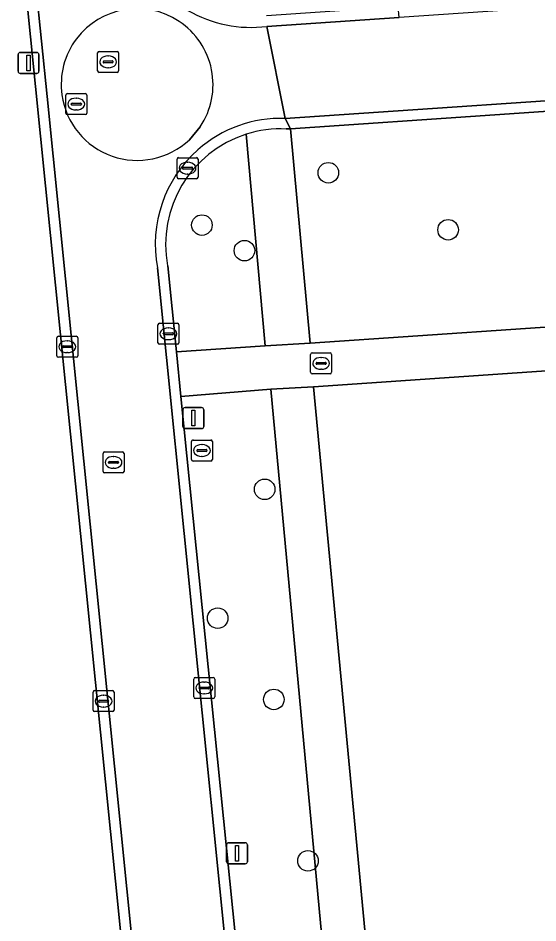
# Model space of a CAD drawing. Extents: x 162661 to 163484, y 380247 to 381230.
# Drawn here: x 162922.69 to 162947.43, y 380305.34 to 380348.4 of the extents above; entities that cross this region are included whole.
import ezdxf

# ---------------------------------------------------------------- set-up
doc = ezdxf.new("R2010")
doc.units = 0
for name, color, linetype in [('IMGEO_Boom', 7, 'Continuous'), ('IMGEO_Brandkraan', 7, 'Continuous'), ('IMGEO_Erf', 7, 'Continuous'), ('IMGEO_Gemengd_bos', 7, 'Continuous'), ('IMGEO_Groenvoorziening', 7, 'Continuous'), ('IMGEO_Kolk', 7, 'Continuous'), ('IMGEO_Lichtmast', 7, 'Continuous'), ('IMGEO_Rijbaan_lokaal_gesloten', 7, 'Continuous'), ('IMGEO_Rijbaan_lokaal_open', 7, 'Continuous'), ('IMGEO_Rioolput', 7, 'Continuous'), ('IMGEO_Voetpad_open', 7, 'Continuous')]:
    doc.layers.add(name, color=color, linetype=linetype)

msp = doc.modelspace()

# ---------------------------------------------------------------- linework, layer by layer
at = {"layer": 'IMGEO_Boom'}
for centre in [(162937.456, 380341.044), (162931.438, 380338.553), (162943.157, 380338.33), (162933.461, 380337.337), (162934.426, 380325.977), (162932.189, 380319.841), (162934.861, 380315.974), (162936.485, 380308.292)]:
    msp.add_circle(centre, 0.489, dxfattribs=at)
at = {"layer": 'IMGEO_Brandkraan'}
for p, q in [((162936.613, 380331.545), (162936.613, 380332.397)), ((162936.688, 380332.471), (162937.54, 380332.471)), ((162937.101, 380332.251), (162937.126, 380332.251)), ((162937.614, 380332.397), (162937.614, 380331.545)), ((162936.872, 380331.965), (162936.872, 380331.977)), ((162937.31, 380331.928), (162936.912, 380331.928)), ((162936.915, 380332.014), (162937.313, 380332.014)), ((162937.124, 380331.691), (162937.099, 380331.691)), ((162937.356, 380331.977), (162937.356, 380331.965)), ((162937.54, 380331.471), (162936.688, 380331.471))]:
    msp.add_line(p, q, dxfattribs=at)
for points in [[(162936.613, 380331.545), (162936.613, 380332.397)], [(162936.688, 380332.471), (162937.54, 380332.471)], [(162937.614, 380332.397), (162937.614, 380331.545)], [(162937.54, 380331.471), (162936.688, 380331.471)]]:
    msp.add_lwpolyline(points, dxfattribs=at)
for centre, radius, start, end in [((162936.69, 380332.395), 0.0765, 91.552, 178.448), ((162936.69, 380332.395), 0.0765, 91.552, 178.448), ((162937.538, 380332.395), 0.0765, 1.552, 88.448), ((162937.538, 380332.395), 0.0765, 1.552, 88.448), ((162936.912, 380331.974), 0.0403, 85.8775, 175.7526), ((162936.909, 380331.964), 0.0366, 178.938, 274.7102), ((162937.313, 380331.971), 0.043, 264.8664, 352.4533), ((162937.317, 380331.976), 0.0386, 1.7309, 96.639), ((162936.69, 380331.547), 0.0765, 181.552, 268.448), ((162936.69, 380331.547), 0.0765, 181.552, 268.448), ((162937.538, 380331.547), 0.0765, 271.552, 358.448), ((162937.538, 380331.547), 0.0765, 271.552, 358.448)]:
    msp.add_arc(centre, radius, start, end, dxfattribs=at)
for centre, major_axis, ratio, start_param, end_param in [((162937.1, 380331.971), (-0.387, 0.002), 0.722429, 4.712389, 7.853982), ((162937.125, 380331.971), (-0.39, 0.002), 0.717154, 1.570796, 4.712389)]:
    msp.add_ellipse(centre, major_axis=major_axis, ratio=ratio, start_param=start_param, end_param=end_param, dxfattribs=at)
at = {"layer": 'IMGEO_Erf'}
msp.add_lwpolyline([(163025.144, 380326.321), (163024.481, 380337.057), (163009.587, 380336.032), (163009.593, 380335.742), (163006.725, 380335.529), (163006.73, 380335.638), (163003.141, 380335.415), (163000, 380335.199), (162936.743, 380330.858), (162941.559, 380279.973), (163028.489, 380288.289)], close=True, dxfattribs=at)
at = {"layer": 'IMGEO_Gemengd_bos'}
msp.add_lwpolyline([(162929.701, 380283.683), (162923.037, 380349.9)], dxfattribs=at)
at = {"layer": 'IMGEO_Groenvoorziening'}
msp.add_lwpolyline([(162935.648, 380343.14), (162936.593, 380332.936), (162957.091, 380334.32), (162956.494, 380343.289), (162955.114, 380344.463)], close=True, dxfattribs=at)
for points in [[(162929.807, 380336.615), (162930.222, 380332.512), (162934.455, 380332.798), (162933.543, 380342.875)], [(162939.426, 380280.12), (162934.723, 380330.738), (162930.435, 380330.4), (162934.938, 380285.824)]]:
    msp.add_lwpolyline(points, dxfattribs=at)
msp.add_arc((162935.204, 380337.639), 5.494, 107.6023, 190.7398, dxfattribs=at)
at = {"layer": 'IMGEO_Kolk'}
for p, q in [((162930.252, 380340.835), (162930.252, 380341.687)), ((162930.327, 380341.761), (162931.179, 380341.761)), ((162930.74, 380341.541), (162930.765, 380341.541)), ((162931.253, 380341.687), (162931.253, 380340.835)), ((162930.511, 380341.255), (162930.511, 380341.267)), ((162930.949, 380341.218), (162930.551, 380341.218)), ((162930.554, 380341.304), (162930.952, 380341.304)), ((162930.995, 380341.267), (162930.995, 380341.255)), ((162931.179, 380340.761), (162930.327, 380340.761)), ((162930.763, 380340.981), (162930.738, 380340.981)), ((162929.341, 380332.952), (162929.341, 380333.804)), ((162929.416, 380333.878), (162930.268, 380333.878)), ((162930.342, 380333.804), (162930.342, 380332.952)), ((162929.6, 380333.372), (162929.6, 380333.384)), ((162929.643, 380333.421), (162930.041, 380333.421)), ((162929.829, 380333.658), (162929.854, 380333.658)), ((162930.084, 380333.384), (162930.084, 380333.372)), ((162924.527, 380332.335), (162924.527, 380333.187)), ((162924.602, 380333.261), (162925.454, 380333.261)), ((162925.015, 380333.041), (162925.04, 380333.041)), ((162925.528, 380333.187), (162925.528, 380332.335)), ((162930.038, 380333.335), (162929.64, 380333.335)), ((162929.852, 380333.098), (162929.827, 380333.098)), ((162924.786, 380332.755), (162924.786, 380332.767)), ((162925.224, 380332.718), (162924.826, 380332.718)), ((162924.829, 380332.804), (162925.227, 380332.804)), ((162925.27, 380332.767), (162925.27, 380332.755)), ((162930.268, 380332.878), (162929.416, 380332.878)), ((162925.454, 380332.261), (162924.602, 380332.261)), ((162925.038, 380332.481), (162925.013, 380332.481)), ((162931.122, 380317.019), (162931.974, 380317.019)), ((162931.047, 380316.093), (162931.047, 380316.945)), ((162931.349, 380316.562), (162931.747, 380316.562)), ((162931.535, 380316.799), (162931.56, 380316.799)), ((162932.048, 380316.945), (162932.048, 380316.093)), ((162926.255, 380315.466), (162926.255, 380316.318)), ((162926.33, 380316.392), (162927.182, 380316.392)), ((162926.743, 380316.172), (162926.768, 380316.172)), ((162927.256, 380316.318), (162927.256, 380315.466)), ((162931.306, 380316.513), (162931.306, 380316.525)), ((162931.744, 380316.476), (162931.346, 380316.476)), ((162931.558, 380316.239), (162931.533, 380316.239)), ((162931.79, 380316.525), (162931.79, 380316.513)), ((162926.514, 380315.886), (162926.514, 380315.898)), ((162926.952, 380315.849), (162926.554, 380315.849)), ((162926.557, 380315.935), (162926.955, 380315.935)), ((162926.998, 380315.898), (162926.998, 380315.886)), ((162931.974, 380316.019), (162931.122, 380316.019)), ((162927.182, 380315.392), (162926.33, 380315.392)), ((162926.766, 380315.612), (162926.741, 380315.612))]:
    msp.add_line(p, q, dxfattribs=at)
for points in [[(162930.252, 380340.835), (162930.252, 380341.687)], [(162930.327, 380341.761), (162931.179, 380341.761)], [(162931.253, 380341.687), (162931.253, 380340.835)], [(162931.179, 380340.761), (162930.327, 380340.761)], [(162929.341, 380332.952), (162929.341, 380333.804)], [(162929.416, 380333.878), (162930.268, 380333.878)], [(162930.342, 380333.804), (162930.342, 380332.952)], [(162924.527, 380332.335), (162924.527, 380333.187)], [(162924.602, 380333.261), (162925.454, 380333.261)], [(162925.528, 380333.187), (162925.528, 380332.335)], [(162930.268, 380332.878), (162929.416, 380332.878)], [(162925.454, 380332.261), (162924.602, 380332.261)], [(162931.122, 380317.019), (162931.974, 380317.019)], [(162931.047, 380316.093), (162931.047, 380316.945)], [(162932.048, 380316.945), (162932.048, 380316.093)], [(162926.255, 380315.466), (162926.255, 380316.318)], [(162926.33, 380316.392), (162927.182, 380316.392)], [(162927.256, 380316.318), (162927.256, 380315.466)], [(162931.974, 380316.019), (162931.122, 380316.019)], [(162927.182, 380315.392), (162926.33, 380315.392)]]:
    msp.add_lwpolyline(points, dxfattribs=at)
for centre, radius, start, end in [((162930.329, 380341.685), 0.0765, 91.552, 178.448), ((162930.329, 380341.685), 0.0765, 91.552, 178.448), ((162931.177, 380341.685), 0.0765, 1.552, 88.448), ((162931.177, 380341.685), 0.0765, 1.552, 88.448), ((162930.551, 380341.264), 0.0403, 85.8775, 175.7526), ((162930.548, 380341.254), 0.0366, 178.938, 274.7102), ((162930.952, 380341.261), 0.043, 264.8664, 352.4533), ((162930.956, 380341.266), 0.0386, 1.7309, 96.639), ((162930.329, 380340.837), 0.0765, 181.552, 268.448), ((162930.329, 380340.837), 0.0765, 181.552, 268.448), ((162931.177, 380340.837), 0.0765, 271.552, 358.448), ((162931.177, 380340.837), 0.0765, 271.552, 358.448), ((162929.418, 380333.802), 0.0765, 91.552, 178.448), ((162929.418, 380333.802), 0.0765, 91.552, 178.448), ((162930.266, 380333.802), 0.0765, 1.552, 88.448), ((162930.266, 380333.802), 0.0765, 1.552, 88.448), ((162929.64, 380333.381), 0.0403, 85.8775, 175.7526), ((162929.637, 380333.371), 0.0366, 178.938, 274.7102), ((162930.041, 380333.378), 0.043, 264.8664, 352.4533), ((162930.045, 380333.383), 0.0386, 1.7309, 96.639), ((162924.604, 380333.185), 0.0765, 91.552, 178.448), ((162924.604, 380333.185), 0.0765, 91.552, 178.448), ((162925.452, 380333.185), 0.0765, 1.552, 88.448), ((162925.452, 380333.185), 0.0765, 1.552, 88.448), ((162929.418, 380332.954), 0.0765, 181.552, 268.448), ((162929.418, 380332.954), 0.0765, 181.552, 268.448), ((162930.266, 380332.954), 0.0765, 271.552, 358.448), ((162930.266, 380332.954), 0.0765, 271.552, 358.448), ((162924.826, 380332.764), 0.0403, 85.8775, 175.7526), ((162924.823, 380332.754), 0.0366, 178.938, 274.7102), ((162925.227, 380332.761), 0.043, 264.8664, 352.4533), ((162925.231, 380332.766), 0.0386, 1.7309, 96.639), ((162924.604, 380332.337), 0.0765, 181.552, 268.448), ((162924.604, 380332.337), 0.0765, 181.552, 268.448), ((162925.452, 380332.337), 0.0765, 271.552, 358.448), ((162925.452, 380332.337), 0.0765, 271.552, 358.448), ((162931.124, 380316.943), 0.0765, 91.552, 178.448), ((162931.124, 380316.943), 0.0765, 91.552, 178.448), ((162931.972, 380316.943), 0.0765, 1.552, 88.448), ((162931.972, 380316.943), 0.0765, 1.552, 88.448), ((162931.346, 380316.522), 0.0403, 85.8775, 175.7526), ((162931.751, 380316.524), 0.0386, 1.7309, 96.639), ((162926.332, 380316.316), 0.0765, 91.552, 178.448), ((162926.332, 380316.316), 0.0765, 91.552, 178.448), ((162927.18, 380316.316), 0.0765, 1.552, 88.448), ((162927.18, 380316.316), 0.0765, 1.552, 88.448), ((162931.343, 380316.512), 0.0366, 178.938, 274.7102), ((162931.747, 380316.519), 0.043, 264.8664, 352.4533), ((162926.554, 380315.895), 0.0403, 85.8775, 175.7526), ((162926.551, 380315.885), 0.0366, 178.938, 274.7102), ((162926.955, 380315.892), 0.043, 264.8664, 352.4533), ((162926.959, 380315.897), 0.0386, 1.7309, 96.639), ((162931.124, 380316.095), 0.0765, 181.552, 268.448), ((162931.124, 380316.095), 0.0765, 181.552, 268.448), ((162931.972, 380316.095), 0.0765, 271.552, 358.448), ((162931.972, 380316.095), 0.0765, 271.552, 358.448), ((162926.332, 380315.468), 0.0765, 181.552, 268.448), ((162926.332, 380315.468), 0.0765, 181.552, 268.448), ((162927.18, 380315.468), 0.0765, 271.552, 358.448), ((162927.18, 380315.468), 0.0765, 271.552, 358.448)]:
    msp.add_arc(centre, radius, start, end, dxfattribs=at)
for centre, major_axis, ratio, start_param, end_param in [((162930.739, 380341.261), (-0.387, 0.002), 0.722429, 4.712389, 7.853982), ((162930.764, 380341.261), (-0.39, 0.002), 0.717154, 1.570796, 4.712389), ((162929.828, 380333.378), (-0.387, 0.002), 0.722429, 4.712389, 7.853982), ((162929.853, 380333.378), (-0.39, 0.002), 0.717154, 1.570796, 4.712389), ((162925.014, 380332.761), (-0.387, 0.002), 0.722429, 4.712389, 7.853982), ((162925.039, 380332.761), (-0.39, 0.002), 0.717154, 1.570796, 4.712389), ((162931.534, 380316.519), (-0.387, 0.002), 0.722429, 4.712389, 7.853982), ((162931.559, 380316.519), (-0.39, 0.002), 0.717154, 1.570796, 4.712389), ((162926.742, 380315.892), (-0.387, 0.002), 0.722429, 4.712389, 7.853982), ((162926.767, 380315.892), (-0.39, 0.002), 0.717154, 1.570796, 4.712389)]:
    msp.add_ellipse(centre, major_axis=major_axis, ratio=ratio, start_param=start_param, end_param=end_param, dxfattribs=at)
at = {"layer": 'IMGEO_Lichtmast'}
for p, q in [((162922.785, 380346.771), (162923.575, 380346.771)), ((162923.575, 380346.771), (162922.785, 380346.771)), ((162922.685, 380345.871), (162922.685, 380346.671)), ((162922.685, 380346.671), (162922.685, 380345.871)), ((162923.675, 380346.671), (162923.675, 380345.871)), ((162923.675, 380345.871), (162923.675, 380346.671)), ((162923.575, 380345.771), (162922.785, 380345.771)), ((162922.785, 380345.771), (162923.575, 380345.771)), ((162930.535, 380328.964), (162930.535, 380329.764)), ((162930.535, 380329.764), (162930.535, 380328.964)), ((162930.635, 380329.864), (162931.425, 380329.864)), ((162931.425, 380329.864), (162930.635, 380329.864)), ((162931.525, 380329.764), (162931.525, 380328.964)), ((162931.525, 380328.964), (162931.525, 380329.764)), ((162931.425, 380328.864), (162930.635, 380328.864)), ((162930.635, 380328.864), (162931.425, 380328.864)), ((162932.61, 380308.249), (162932.61, 380309.049)), ((162932.61, 380309.049), (162932.61, 380308.249)), ((162932.71, 380309.149), (162933.5, 380309.149)), ((162933.5, 380309.149), (162932.71, 380309.149)), ((162933.6, 380309.049), (162933.6, 380308.249)), ((162933.6, 380308.249), (162933.6, 380309.049)), ((162933.5, 380308.149), (162932.71, 380308.149)), ((162932.71, 380308.149), (162933.5, 380308.149))]:
    msp.add_line(p, q, dxfattribs=at)
for points in [[(162923.105, 380346.646), (162923.255, 380346.646), (162923.255, 380345.896), (162923.105, 380345.896), (162923.105, 380346.646)], [(162930.955, 380329.739), (162931.105, 380329.739), (162931.105, 380328.989), (162930.955, 380328.989), (162930.955, 380329.739)], [(162933.03, 380309.024), (162933.18, 380309.024), (162933.18, 380308.274), (162933.03, 380308.274), (162933.03, 380309.024)]]:
    msp.add_lwpolyline(points, dxfattribs=at)
for centre, start, end in [((162922.785, 380346.671), 90, 180), ((162922.785, 380346.671), 90, 180), ((162923.575, 380346.671), 0, 90), ((162923.575, 380346.671), 360, 90), ((162922.785, 380345.871), 180, 270), ((162922.785, 380345.871), 180, 270), ((162923.575, 380345.871), 270, 0), ((162923.575, 380345.871), 270, 0), ((162930.635, 380329.764), 90, 180), ((162930.635, 380329.764), 90, 180), ((162931.425, 380329.764), 0, 90), ((162931.425, 380329.764), 360, 90), ((162930.635, 380328.964), 180, 270), ((162930.635, 380328.964), 180, 270), ((162931.425, 380328.964), 270, 0), ((162931.425, 380328.964), 270, 0), ((162932.71, 380309.049), 90, 180), ((162932.71, 380309.049), 90, 180), ((162933.5, 380309.049), 0, 90), ((162933.5, 380309.049), 360, 90), ((162932.71, 380308.249), 180, 270), ((162932.71, 380308.249), 180, 270), ((162933.5, 380308.249), 270, 0), ((162933.5, 380308.249), 270, 0)]:
    msp.add_arc(centre, 0.1, start, end, dxfattribs=at)
at = {"layer": 'IMGEO_Rijbaan_lokaal_gesloten'}
for points in [[(163054.493, 380356.141), (162940.821, 380348.438), (162934.53, 380348.012), (162935.401, 380343.628), (163028.95, 380349.989), (163129.435, 380356.95), (163129.13, 380361.35)], [(162923.534, 380349.958), (162924.07, 380344.676), (162930.197, 380283.765)], [(162935.401, 380343.628), (162934.53, 380348.012)], [(162931.36, 380343.232), (162930.838, 380342.616)], [(162934.418, 380285.771), (162929.325, 380336.523)]]:
    msp.add_lwpolyline(points, dxfattribs=at)
for centre, radius, start, end in [((162928.347, 380345.234), 3.619, 56.4206, 142.8386), ((162933.767, 380353.938), 5.975, 239.8579, 277.3408), ((162928.348, 380345.235), 3.618, 326.3758, 56.4109), ((162928.357, 380345.249), 3.618, 143.1249, 187.9462), ((162928.357, 380345.249), 3.618, 187.942, 313.2996), ((162935.202, 380337.65), 5.981, 88.0889, 131.4386), ((162935.201, 380337.648), 5.983, 131.4209, 190.8354)]:
    msp.add_arc(centre, radius, start, end, dxfattribs=at)
at = {"layer": 'IMGEO_Rijbaan_lokaal_open'}
for points in [[(162923.037, 380349.9), (162929.701, 380283.683), (162930.197, 380283.765), (162924.07, 380344.676), (162923.534, 380349.958)], [(163028.95, 380349.989), (162935.401, 380343.628), (162935.648, 380343.14), (162955.114, 380344.463), (162960.595, 380344.836), (162985.556, 380346.533), (162988.485, 380346.732), (162988.843, 380346.757), (162994.692, 380347.172), (162996.104, 380347.272), (162997.878, 380347.397), (162998.511, 380347.442), (163000.331, 380347.571), (163003.983, 380347.829), (163004.444, 380347.862), (163010.118, 380348.264)], [(162934.53, 380348.012), (162940.821, 380348.438), (162940.787, 380348.935), (162934.504, 380348.508)], [(162935.453, 380343.126), (162935.648, 380343.14), (162935.401, 380343.628)], [(162930.838, 380342.616), (162931.36, 380343.232)], [(162929.325, 380336.523), (162934.418, 380285.771)], [(162930.435, 380330.4), (162930.222, 380332.512), (162929.807, 380336.615)], [(162934.938, 380285.824), (162930.435, 380330.4)]]:
    msp.add_lwpolyline(points, dxfattribs=at)
for centre, radius, start, end in [((162928.347, 380345.234), 3.619, 56.4206, 142.8386), ((162933.767, 380353.938), 5.975, 239.8579, 277.3408), ((162928.348, 380345.235), 3.618, 326.3758, 56.4109), ((162928.357, 380345.249), 3.618, 143.1249, 187.9462), ((162928.357, 380345.249), 3.618, 187.942, 313.2996), ((162935.202, 380337.65), 5.981, 88.0889, 131.4386), ((162935.204, 380337.639), 5.494, 107.6023, 190.7398), ((162935.202, 380337.645), 5.486, 87.3752, 107.5979), ((162935.201, 380337.648), 5.983, 131.4209, 190.8354)]:
    msp.add_arc(centre, radius, start, end, dxfattribs=at)
at = {"layer": 'IMGEO_Rioolput'}
for p, q in [((162926.472, 380345.896), (162926.472, 380346.748)), ((162926.547, 380346.822), (162927.399, 380346.822)), ((162927.473, 380346.748), (162927.473, 380345.896)), ((162926.731, 380346.316), (162926.731, 380346.328)), ((162927.169, 380346.279), (162926.771, 380346.279)), ((162926.774, 380346.365), (162927.172, 380346.365)), ((162926.96, 380346.602), (162926.985, 380346.602)), ((162927.215, 380346.328), (162927.215, 380346.316)), ((162926.983, 380346.042), (162926.958, 380346.042)), ((162927.399, 380345.822), (162926.547, 380345.822)), ((162924.956, 380343.885), (162924.956, 380344.737)), ((162925.031, 380344.811), (162925.883, 380344.811)), ((162925.444, 380344.591), (162925.469, 380344.591)), ((162925.957, 380344.737), (162925.957, 380343.885)), ((162925.215, 380344.305), (162925.215, 380344.317)), ((162925.653, 380344.268), (162925.255, 380344.268)), ((162925.258, 380344.354), (162925.656, 380344.354)), ((162925.699, 380344.317), (162925.699, 380344.305)), ((162925.883, 380343.811), (162925.031, 380343.811)), ((162925.467, 380344.031), (162925.442, 380344.031)), ((162930.938, 380327.396), (162930.938, 380328.248)), ((162931.013, 380328.322), (162931.865, 380328.322)), ((162931.939, 380328.248), (162931.939, 380327.396)), ((162926.803, 380327.756), (162927.655, 380327.756)), ((162931.197, 380327.816), (162931.197, 380327.828)), ((162931.635, 380327.779), (162931.237, 380327.779)), ((162931.24, 380327.865), (162931.638, 380327.865)), ((162931.426, 380328.102), (162931.451, 380328.102)), ((162931.681, 380327.828), (162931.681, 380327.816)), ((162926.728, 380326.83), (162926.728, 380327.682)), ((162927.216, 380327.536), (162927.241, 380327.536)), ((162927.729, 380327.682), (162927.729, 380326.83)), ((162931.865, 380327.322), (162931.013, 380327.322)), ((162931.449, 380327.542), (162931.424, 380327.542)), ((162926.987, 380327.25), (162926.987, 380327.262)), ((162927.425, 380327.213), (162927.027, 380327.213)), ((162927.03, 380327.299), (162927.428, 380327.299)), ((162927.239, 380326.976), (162927.214, 380326.976)), ((162927.471, 380327.262), (162927.471, 380327.25)), ((162927.655, 380326.756), (162926.803, 380326.756))]:
    msp.add_line(p, q, dxfattribs=at)
for points in [[(162926.472, 380345.896), (162926.472, 380346.748)], [(162926.547, 380346.822), (162927.399, 380346.822)], [(162927.473, 380346.748), (162927.473, 380345.896)], [(162927.399, 380345.822), (162926.547, 380345.822)], [(162924.956, 380343.885), (162924.956, 380344.737)], [(162925.031, 380344.811), (162925.883, 380344.811)], [(162925.957, 380344.737), (162925.957, 380343.885)], [(162925.883, 380343.811), (162925.031, 380343.811)], [(162930.938, 380327.396), (162930.938, 380328.248)], [(162931.013, 380328.322), (162931.865, 380328.322)], [(162931.939, 380328.248), (162931.939, 380327.396)], [(162926.803, 380327.756), (162927.655, 380327.756)], [(162926.728, 380326.83), (162926.728, 380327.682)], [(162927.729, 380327.682), (162927.729, 380326.83)], [(162931.865, 380327.322), (162931.013, 380327.322)], [(162927.655, 380326.756), (162926.803, 380326.756)]]:
    msp.add_lwpolyline(points, dxfattribs=at)
for centre, radius, start, end in [((162926.549, 380346.746), 0.0765, 91.552, 178.448), ((162926.549, 380346.746), 0.0765, 91.552, 178.448), ((162927.397, 380346.746), 0.0765, 1.552, 88.448), ((162927.397, 380346.746), 0.0765, 1.552, 88.448), ((162926.771, 380346.325), 0.0403, 85.8775, 175.7526), ((162926.768, 380346.315), 0.0366, 178.938, 274.7102), ((162927.172, 380346.322), 0.043, 264.8664, 352.4533), ((162927.176, 380346.327), 0.0386, 1.7309, 96.639), ((162926.549, 380345.898), 0.0765, 181.552, 268.448), ((162926.549, 380345.898), 0.0765, 181.552, 268.448), ((162927.397, 380345.898), 0.0765, 271.552, 358.448), ((162927.397, 380345.898), 0.0765, 271.552, 358.448), ((162925.033, 380344.735), 0.0765, 91.552, 178.448), ((162925.033, 380344.735), 0.0765, 91.552, 178.448), ((162925.881, 380344.735), 0.0765, 1.552, 88.448), ((162925.881, 380344.735), 0.0765, 1.552, 88.448), ((162925.255, 380344.314), 0.0403, 85.8775, 175.7526), ((162925.252, 380344.304), 0.0366, 178.938, 274.7102), ((162925.656, 380344.311), 0.043, 264.8664, 352.4533), ((162925.66, 380344.316), 0.0386, 1.7309, 96.639), ((162925.033, 380343.887), 0.0765, 181.552, 268.448), ((162925.033, 380343.887), 0.0765, 181.552, 268.448), ((162925.881, 380343.887), 0.0765, 271.552, 358.448), ((162925.881, 380343.887), 0.0765, 271.552, 358.448), ((162931.015, 380328.246), 0.0765, 91.552, 178.448), ((162931.015, 380328.246), 0.0765, 91.552, 178.448), ((162931.863, 380328.246), 0.0765, 1.552, 88.448), ((162931.863, 380328.246), 0.0765, 1.552, 88.448), ((162926.805, 380327.68), 0.0765, 91.552, 178.448), ((162926.805, 380327.68), 0.0765, 91.552, 178.448), ((162927.653, 380327.68), 0.0765, 1.552, 88.448), ((162927.653, 380327.68), 0.0765, 1.552, 88.448), ((162931.237, 380327.825), 0.0403, 85.8775, 175.7526), ((162931.234, 380327.815), 0.0366, 178.938, 274.7102), ((162931.638, 380327.822), 0.043, 264.8664, 352.4533), ((162931.642, 380327.827), 0.0386, 1.7309, 96.639), ((162931.015, 380327.398), 0.0765, 181.552, 268.448), ((162931.015, 380327.398), 0.0765, 181.552, 268.448), ((162931.863, 380327.398), 0.0765, 271.552, 358.448), ((162931.863, 380327.398), 0.0765, 271.552, 358.448), ((162927.027, 380327.259), 0.0403, 85.8775, 175.7526), ((162927.024, 380327.249), 0.0366, 178.938, 274.7102), ((162927.428, 380327.256), 0.043, 264.8664, 352.4533), ((162927.432, 380327.261), 0.0386, 1.7309, 96.639), ((162926.805, 380326.832), 0.0765, 181.552, 268.448), ((162926.805, 380326.832), 0.0765, 181.552, 268.448), ((162927.653, 380326.832), 0.0765, 271.552, 358.448), ((162927.653, 380326.832), 0.0765, 271.552, 358.448)]:
    msp.add_arc(centre, radius, start, end, dxfattribs=at)
for centre, major_axis, ratio, start_param, end_param in [((162926.959, 380346.322), (-0.387, 0.002), 0.722429, 4.712389, 7.853982), ((162926.984, 380346.322), (-0.39, 0.002), 0.717154, 1.570796, 4.712389), ((162925.443, 380344.311), (-0.387, 0.002), 0.722429, 4.712389, 7.853982), ((162925.468, 380344.311), (-0.39, 0.002), 0.717154, 1.570796, 4.712389), ((162931.425, 380327.822), (-0.387, 0.002), 0.722429, 4.712389, 7.853982), ((162931.45, 380327.822), (-0.39, 0.002), 0.717154, 1.570796, 4.712389), ((162927.215, 380327.256), (-0.387, 0.002), 0.722429, 4.712389, 7.853982), ((162927.24, 380327.256), (-0.39, 0.002), 0.717154, 1.570796, 4.712389)]:
    msp.add_ellipse(centre, major_axis=major_axis, ratio=ratio, start_param=start_param, end_param=end_param, dxfattribs=at)
at = {"layer": 'IMGEO_Voetpad_open'}
for points in [[(162933.543, 380342.875), (162934.455, 380332.798), (162936.593, 380332.936), (162935.648, 380343.14)], [(162935.648, 380343.14), (162935.453, 380343.126)], [(162936.743, 380330.858), (162934.723, 380330.738), (162939.426, 380280.12)], [(162941.559, 380279.973), (162936.743, 380330.858)]]:
    msp.add_lwpolyline(points, dxfattribs=at)
msp.add_lwpolyline([(163000, 380335.199), (163003.141, 380335.415), (163006.73, 380335.638), (163006.725, 380335.529), (163009.593, 380335.742), (163009.587, 380336.032), (163024.481, 380337.057), (163024.397, 380338.853), (163009.464, 380337.857), (163006.583, 380337.77), (162998.488, 380337.109), (162995.461, 380336.998), (162989.321, 380336.558), (162986.249, 380336.337), (162973.534, 380335.425), (162960.085, 380334.522), (162957.091, 380334.32), (162936.593, 380332.936), (162934.455, 380332.798), (162930.222, 380332.512), (162930.435, 380330.4), (162934.723, 380330.738), (162936.743, 380330.858)], close=True, dxfattribs=at)
msp.add_arc((162935.202, 380337.645), 5.486, 87.3752, 107.5979, dxfattribs=at)

doc.saveas('drawing.dxf')
